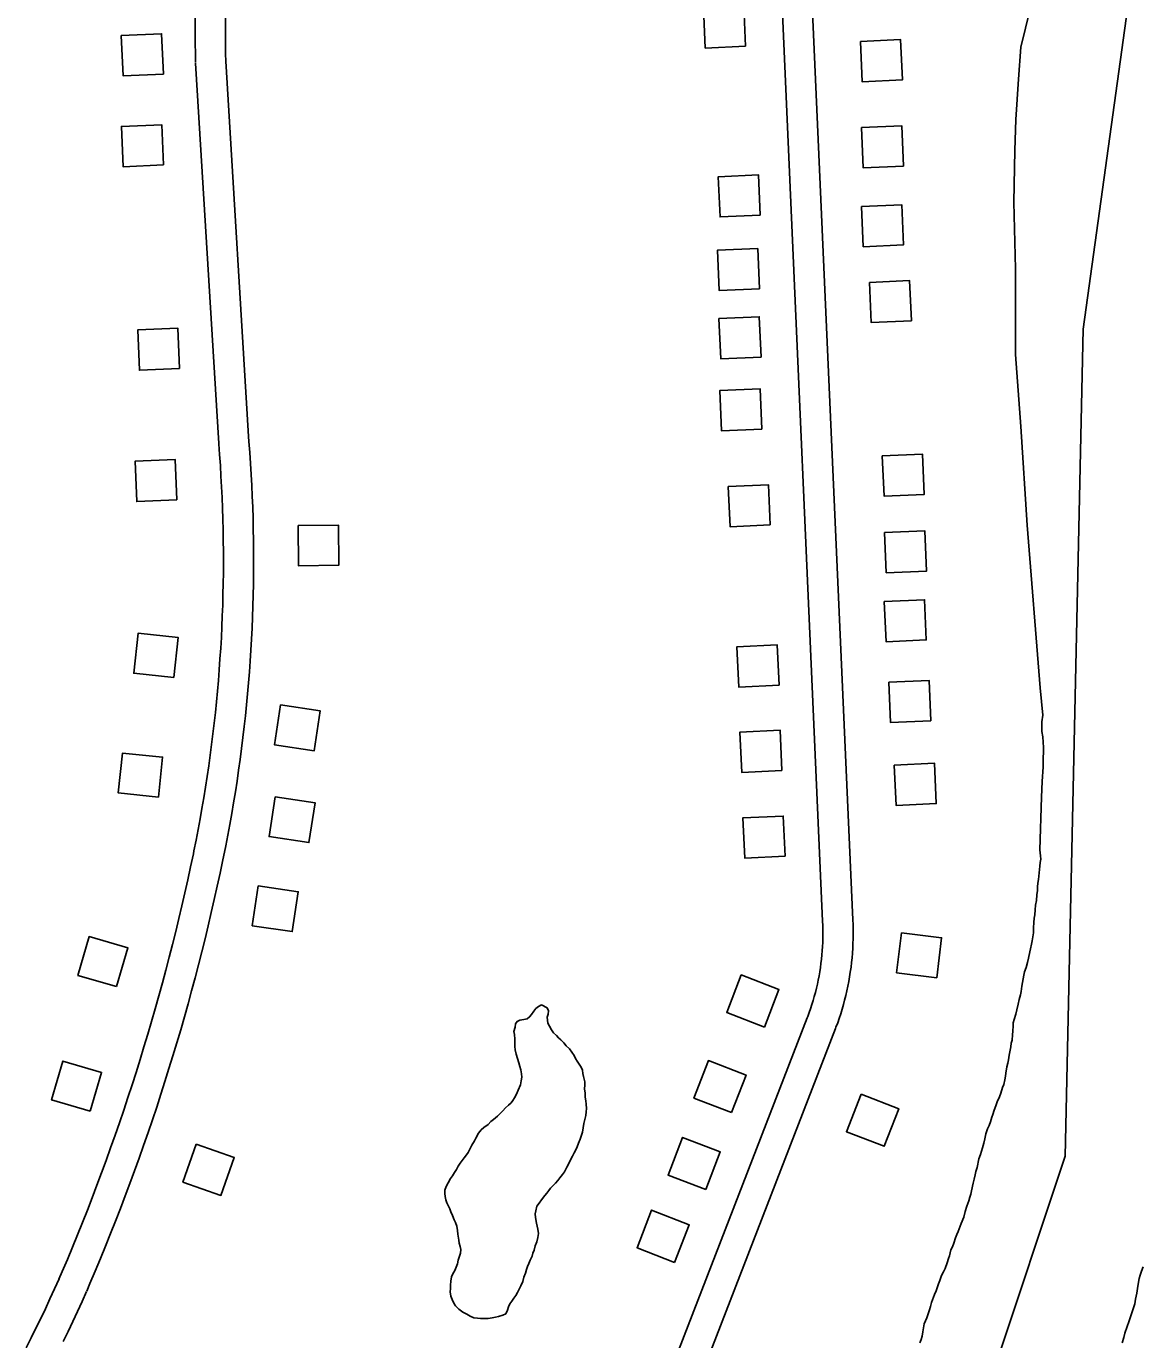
# Model space of a CAD drawing. Extents: x 3683402 to 3721514, y 487807 to 513565.
# Drawn here: x 3694252 to 3695359, y 495317 to 496621 of the extents above; entities that cross this region are included whole.
import ezdxf

# ---------------------------------------------------------------- set-up
doc = ezdxf.new("R2010")
doc.units = 0
for name, color, linetype in [('V-BLDG-OTLN', 7, 'Continuous'), ('V-ROAD-CNTR', 7, 'Continuous'), ('V-TOPO-BNDY', 7, 'Continuous'), ('V-TOPO-SHOR', 7, 'Continuous')]:
    doc.layers.add(name, color=color, linetype=linetype)

msp = doc.modelspace()

# ---------------------------------------------------------------- linework, layer by layer
at = {"layer": 'V-BLDG-OTLN'}
for points in [[(3694965.8, 496601.3), (3694964.1, 496641.2), (3694924.1, 496639.5), (3694925.9, 496599.5)], [(3694388.1, 496573.6), (3694386.4, 496613.6), (3694346.4, 496611.9), (3694348.1, 496571.9)], [(3695079.8, 496606), (3695081.5, 496566.1), (3695121.5, 496567.8), (3695119.7, 496607.8)], [(3694388.2, 496483.4), (3694386.5, 496523.4), (3694346.5, 496521.7), (3694348.2, 496481.7)], [(3695080.8, 496520.5), (3695082.6, 496480.5), (3695122.5, 496482.3), (3695120.8, 496522.3)], [(3694980.4, 496433.6), (3694978.7, 496473.5), (3694938.7, 496471.8), (3694940.5, 496431.8)], [(3695080.8, 496442.1), (3695082.6, 496402.2), (3695122.5, 496404), (3695120.8, 496443.9)], [(3694979.7, 496360.5), (3694978, 496400.4), (3694938, 496398.7), (3694939.8, 496358.7)], [(3695088.8, 496366.9), (3695090.6, 496327), (3695130.5, 496328.7), (3695128.7, 496368.7)], [(3694981.2, 496292.7), (3694979.5, 496332.7), (3694939.5, 496330.9), (3694941.3, 496291)], [(3694404.3, 496281.5), (3694402.6, 496321.4), (3694362.7, 496319.7), (3694364.4, 496279.7)], [(3694982, 496221.2), (3694980.3, 496261.2), (3694940.3, 496259.4), (3694942.1, 496219.5)], [(3695101.5, 496194.6), (3695103.3, 496154.7), (3695143.2, 496156.4), (3695141.4, 496196.4)], [(3694401.6, 496151), (3694399.9, 496191), (3694360, 496189.3), (3694361.7, 496149.3)], [(3694990.4, 496126.1), (3694988.6, 496166), (3694948.7, 496164.2), (3694950.5, 496124.3)], [(3694521.9, 496125.6), (3694522.2, 496085.6), (3694562.2, 496086), (3694561.9, 496126)], [(3695103.7, 496118.5), (3695105.5, 496078.6), (3695145.5, 496080.3), (3695143.7, 496120.3)], [(3695103.5, 496050.1), (3695105.3, 496010.2), (3695145.2, 496012), (3695143.5, 496051.9)], [(3694398.6, 495974.7), (3694402.8, 496014.5), (3694363, 496018.6), (3694358.8, 495978.8)], [(3694999.1, 495967), (3694997.3, 496007), (3694957.3, 496005.2), (3694959.1, 495965.2)], [(3695107.9, 495969.9), (3695109.7, 495929.9), (3695149.6, 495931.7), (3695147.9, 495971.7)], [(3694504.2, 495947.4), (3694498.3, 495907.9), (3694537.8, 495901.9), (3694543.8, 495941.5)], [(3695002, 495882.3), (3695000.3, 495922.3), (3694960.3, 495920.5), (3694962.1, 495880.5)], [(3694383.2, 495855.8), (3694387.4, 495895.6), (3694347.6, 495899.7), (3694343.4, 495860)], [(3695113.4, 495887.7), (3695115.2, 495847.7), (3695155.1, 495849.5), (3695153.4, 495889.5)], [(3694499, 495856.3), (3694493.1, 495816.7), (3694532.6, 495810.8), (3694538.6, 495850.3)], [(3695005, 495797.2), (3695003.2, 495837.1), (3694963.3, 495835.4), (3694965, 495795.4)], [(3694482.3, 495767.9), (3694476.4, 495728.3), (3694516, 495722.4), (3694521.9, 495761.9)], [(3694341.7, 495667.8), (3694352.9, 495706.2), (3694314.5, 495717.4), (3694303.3, 495679)], [(3695120.7, 495721.2), (3695115.8, 495681.5), (3695155.5, 495676.6), (3695160.4, 495716.3)], [(3694984.5, 495627.7), (3694998.9, 495665), (3694961.6, 495679.4), (3694947.2, 495642.1)], [(3694315.6, 495544.3), (3694326.8, 495582.7), (3694288.4, 495593.8), (3694277.2, 495555.4)], [(3694951.9, 495542.7), (3694966.3, 495580), (3694929, 495594.4), (3694914.6, 495557.1)], [(3695080.5, 495561.1), (3695066, 495523.8), (3695103.4, 495509.3), (3695117.8, 495546.6)], [(3694926.3, 495466.4), (3694940.7, 495503.7), (3694903.4, 495518.1), (3694889, 495480.8)], [(3694420.8, 495511.5), (3694407.5, 495473.8), (3694445.2, 495460.5), (3694458.5, 495498.2)], [(3694895.5, 495394.1), (3694909.9, 495431.4), (3694872.6, 495445.9), (3694858.2, 495408.6)]]:
    msp.add_lwpolyline(points, close=True, dxfattribs=at)
at = {"layer": 'V-ROAD-CNTR'}
for points in [[(3694428.7, 496766.1), (3694427.6, 496756), (3694426.5, 496746), (3694425.5, 496735.9), (3694424.5, 496725.8), (3694423.7, 496715.6), (3694422.9, 496705.5), (3694422.3, 496695.4), (3694421.7, 496685.3), (3694421.1, 496675.1), (3694420.7, 496665), (3694420.4, 496654.9), (3694420.1, 496644.7), (3694419.9, 496634.6), (3694419.8, 496624.4), (3694419.7, 496614.3), (3694419.8, 496604.1), (3694419.9, 496594), (3694420.1, 496585.2)], [(3694458.5, 496762.6), (3694457.4, 496752.7), (3694456.3, 496742.9), (3694455.3, 496733), (3694454.4, 496723.1), (3694453.6, 496713.3), (3694452.9, 496703.4), (3694452.2, 496693.5), (3694451.6, 496683.6), (3694451.1, 496673.7), (3694450.7, 496663.8), (3694450.3, 496653.9), (3694450.1, 496644), (3694449.9, 496634.1), (3694449.8, 496624.2), (3694449.7, 496614.3), (3694449.8, 496604.4), (3694449.9, 496594.5), (3694450.1, 496585.8)], [(3695002.1, 496641.4), (3695042.3, 495732.8)], [(3695032.1, 496642.8), (3695072.3, 495734.1)], [(3694420.1, 496584.6), (3694443.1, 496206.8)], [(3694450.1, 496586.4), (3694473, 496208.7)], [(3694443.1, 496206.6), (3694443.9, 496195.9), (3694444.7, 496185.2), (3694445.3, 496174.6), (3694445.9, 496163.9), (3694446.4, 496153.2), (3694446.8, 496142.6), (3694447.1, 496131.9), (3694447.4, 496121.2), (3694447.6, 496110.5), (3694447.7, 496099.8), (3694447.7, 496089.2), (3694447.7, 496078.5), (3694447.5, 496067.8), (3694447.3, 496057.1), (3694447, 496046.4), (3694446.6, 496035.8), (3694446.2, 496025.1), (3694445.7, 496014.4), (3694445, 496003.7), (3694444.3, 495993.1), (3694443.6, 495982.4), (3694442.7, 495971.8), (3694441.8, 495961.1), (3694440.8, 495950.5), (3694439.7, 495939.9), (3694438.6, 495929.3), (3694437.3, 495918.6), (3694436, 495908), (3694434.6, 495897.5), (3694433.1, 495886.9), (3694431.6, 495876.3), (3694429.9, 495865.7), (3694428.2, 495855.2), (3694426.4, 495844.7), (3694424.6, 495834.2), (3694422.6, 495823.7), (3694420.6, 495813.2), (3694418.5, 495802.7), (3694417.9, 495799.7)], [(3694473, 496208.9), (3694473.9, 496198.1), (3694474.6, 496187.2), (3694475.3, 496176.3), (3694475.9, 496165.4), (3694476.4, 496154.5), (3694476.8, 496143.6), (3694477.1, 496132.7), (3694477.4, 496121.8), (3694477.6, 496110.9), (3694477.7, 496100), (3694477.7, 496089.1), (3694477.7, 496078.2), (3694477.5, 496067.3), (3694477.3, 496056.4), (3694477, 496045.5), (3694476.6, 496034.6), (3694476.2, 496023.7), (3694475.6, 496012.8), (3694475, 496001.9), (3694474.3, 495991), (3694473.5, 495980.2), (3694472.6, 495969.3), (3694471.7, 495958.4), (3694470.7, 495947.6), (3694469.5, 495936.7), (3694468.4, 495925.9), (3694467.1, 495915.1), (3694465.7, 495904.2), (3694464.3, 495893.4), (3694462.8, 495882.6), (3694461.2, 495871.8), (3694459.6, 495861.1), (3694457.8, 495850.3), (3694456, 495839.5), (3694454.1, 495828.8), (3694452.1, 495818.1), (3694450, 495807.4), (3694447.9, 495796.7), (3694447.2, 495793.6)], [(3694417.9, 495799.7), (3694415.1, 495786.8), (3694412.3, 495773.9), (3694409.5, 495761), (3694406.5, 495748.1), (3694403.5, 495735.3), (3694400.4, 495722.5), (3694397.2, 495709.7), (3694393.9, 495696.9), (3694390.6, 495684.1), (3694387.2, 495671.4), (3694383.7, 495658.6), (3694380.1, 495645.9), (3694376.5, 495633.2), (3694372.7, 495620.6), (3694368.9, 495608), (3694365.1, 495595.3), (3694361.1, 495582.7), (3694357.1, 495570.2), (3694353, 495557.6), (3694348.8, 495545.1), (3694344.6, 495532.6), (3694340.2, 495520.2), (3694335.8, 495507.7), (3694331.3, 495495.3), (3694326.8, 495482.9), (3694322.2, 495470.6), (3694317.5, 495458.2), (3694312.7, 495445.9), (3694307.8, 495433.7), (3694302.9, 495421.4), (3694297.9, 495409.2), (3694292.9, 495397), (3694287.7, 495384.9), (3694284.5, 495377.3)], [(3694447.2, 495793.5), (3694444.5, 495780.5), (3694441.6, 495767.4), (3694438.7, 495754.4), (3694435.7, 495741.3), (3694432.7, 495728.3), (3694429.5, 495715.3), (3694426.3, 495702.3), (3694423, 495689.4), (3694419.6, 495676.4), (3694416.1, 495663.5), (3694412.6, 495650.6), (3694409, 495637.7), (3694405.3, 495624.9), (3694401.5, 495612), (3694397.6, 495599.2), (3694393.7, 495586.4), (3694389.7, 495573.7), (3694385.6, 495560.9), (3694381.5, 495548.2), (3694377.2, 495535.5), (3694372.9, 495522.9), (3694368.5, 495510.2), (3694364.1, 495497.6), (3694359.5, 495485), (3694354.9, 495472.5), (3694350.2, 495460), (3694345.5, 495447.5), (3694340.6, 495435), (3694335.7, 495422.6), (3694330.7, 495410.1), (3694325.7, 495397.8), (3694320.5, 495385.4), (3694315.3, 495373.1), (3694312.1, 495365.5)], [(3695042.3, 495732.8), (3695042.5, 495728.5), (3695042.6, 495724.3), (3695042.6, 495720.1), (3695042.6, 495715.9), (3695042.5, 495711.7), (3695042.3, 495707.5), (3695042, 495703.4), (3695041.6, 495699.2), (3695041.2, 495695), (3695040.7, 495690.8), (3695040.2, 495686.7), (3695039.5, 495682.5), (3695038.8, 495678.4), (3695038, 495674.3), (3695037.1, 495670.2), (3695036.2, 495666.1), (3695035.2, 495662), (3695034.1, 495657.9), (3695032.9, 495653.9), (3695031.7, 495649.9), (3695030.4, 495645.9), (3695029, 495642), (3695027.5, 495638), (3695027.1, 495636.8)], [(3695072.3, 495734.1), (3695072.5, 495729.5), (3695072.6, 495724.8), (3695072.6, 495720), (3695072.6, 495715.3), (3695072.4, 495710.6), (3695072.2, 495705.9), (3695071.9, 495701.1), (3695071.5, 495696.4), (3695071, 495691.7), (3695070.5, 495687), (3695069.8, 495682.3), (3695069.1, 495677.6), (3695068.3, 495673), (3695067.4, 495668.3), (3695066.4, 495663.7), (3695065.3, 495659.1), (3695064.2, 495654.5), (3695063, 495649.9), (3695061.7, 495645.4), (3695060.3, 495640.8), (3695058.8, 495636.3), (3695057.3, 495631.9), (3695055.6, 495627.5), (3695055.1, 495626.2)], [(3695027.1, 495636.9), (3694790.9, 495026.1)], [(3695055.1, 495626.1), (3694818.9, 495015.3)], [(3694284.6, 495377.6), (3694280.1, 495367.7), (3694275.6, 495357.9), (3694271.1, 495348.1), (3694266.4, 495338.4), (3694261.7, 495328.7), (3694256.9, 495319), (3694252.1, 495309.4)], [(3694311.9, 495365.3), (3694307.5, 495355.3), (3694302.9, 495345.3), (3694298.2, 495335.3), (3694293.5, 495325.4), (3694288.7, 495315.5)]]:
    msp.add_lwpolyline(points, dxfattribs=at)
at = {"layer": 'V-TOPO-BNDY'}
for p, q in [((3695350.6, 496679.9), (3695300.8, 496320.3)), ((3695300.8, 496320.3), (3695283, 495499.4)), ((3695283, 495499.4), (3695081.5, 494895.1))]:
    msp.add_line(p, q, dxfattribs=at)
at = {"layer": 'V-TOPO-SHOR'}
for points in [[(3695248.2, 496638.1), (3695238.9, 496600.5), (3695236.8, 496568.5), (3695234.1, 496528.5), (3695233.2, 496497.9), (3695232, 496446.6), (3695233.6, 496380.2), (3695233.6, 496295.2), (3695239, 496223.8), (3695245.3, 496126), (3695258.3, 495964.5), (3695260.9, 495937.3), (3695259.9, 495930.7), (3695259.8, 495921), (3695260.8, 495915.8), (3695261.4, 495905.3), (3695261.3, 495890.4), (3695261.1, 495886), (3695260.3, 495871.4), (3695259.4, 495855.7), (3695257.9, 495803.7)], [(3695192.6, 495476.5), (3695193.8, 495481.1), (3695194.5, 495484.4), (3695195.7, 495488.3), (3695197.4, 495496.8), (3695199, 495501.1), (3695201, 495507.7), (3695202.2, 495512.3), (3695203.2, 495516.8), (3695204.3, 495521.6), (3695206, 495526.5), (3695207.5, 495530), (3695208.9, 495533.5), (3695210.2, 495538.1), (3695211.4, 495540.9), (3695212.7, 495545.1), (3695214.3, 495549.4), (3695215.7, 495553.5), (3695217.9, 495558.4), (3695219.3, 495562.1), (3695220.9, 495567.7), (3695222, 495570.8), (3695223.2, 495575.4), (3695223.7, 495578.9), (3695224, 495582), (3695225.1, 495588.2), (3695226.2, 495591.9), (3695226.9, 495595), (3695227.5, 495599.6), (3695228, 495602.9), (3695229.2, 495607.9), (3695229.5, 495611.8), (3695230.4, 495614.7), (3695230.8, 495619.9), (3695231.1, 495623.6), (3695231.5, 495628.8), (3695231.5, 495631.9), (3695232.3, 495635), (3695233.9, 495640.4), (3695235.1, 495644.9), (3695236.5, 495650.3), (3695237.4, 495654.9), (3695238.8, 495659.8), (3695239.5, 495663.1), (3695240.1, 495668.3), (3695240.6, 495671.8), (3695241.4, 495675.6), (3695241.9, 495679.3), (3695242.6, 495682.6), (3695244.2, 495686.7), (3695245.6, 495691.7), (3695246.6, 495696.2), (3695248, 495702.2), (3695248.5, 495705.3), (3695249.5, 495710.1), (3695250.2, 495713.2), (3695251.7, 495721.3), (3695251.6, 495726.3), (3695252, 495731.5), (3695252.3, 495735.8), (3695252.8, 495739.1), (3695253.4, 495744.1), (3695253.7, 495748.5), (3695254.5, 495753.4), (3695254.9, 495758.8), (3695255.4, 495763.2), (3695255.5, 495766.7), (3695256, 495770.5), (3695256.6, 495774), (3695256.9, 495777.3), (3695257.5, 495784), (3695257.8, 495787.3), (3695258.3, 495791), (3695258.8, 495794.3), (3695258.5, 495797.5), (3695257.9, 495803.7)], [(3694763.4, 495649.6), (3694760.3, 495648.2), (3694757.9, 495646.2), (3694755.7, 495643.4), (3694753.6, 495640.1), (3694751.6, 495637.7), (3694749.1, 495635.9), (3694745.7, 495635.1), (3694742, 495634.6), (3694739.2, 495633.3), (3694737.5, 495630.8), (3694737.2, 495627.7), (3694736, 495623.2), (3694736.7, 495620.2), (3694736.8, 495615.6), (3694736.9, 495611.9), (3694736.8, 495608.3), (3694737.1, 495605.2), (3694738.3, 495600.8), (3694739.6, 495596.6), (3694740.9, 495592.2), (3694741.8, 495588.4), (3694742.8, 495585.1), (3694743.5, 495581.3), (3694743.8, 495578), (3694743.1, 495574.2), (3694742.6, 495570.3), (3694740.3, 495564.9), (3694738.7, 495561.2), (3694736.6, 495557.4), (3694734.8, 495554.9), (3694733.1, 495552.5), (3694730.7, 495550), (3694727.7, 495547.4), (3694724.9, 495544.6), (3694722.8, 495542.2), (3694719.6, 495539.3), (3694715.7, 495535.9), (3694713.2, 495533.9), (3694710.4, 495530.9), (3694706.3, 495528.1), (3694703.6, 495525.6), (3694700.8, 495522.2), (3694698.3, 495517.5), (3694696.8, 495514.8), (3694694.2, 495510.3), (3694692.2, 495506.6), (3694690.6, 495503.3), (3694688.9, 495500.7), (3694686.7, 495497.8), (3694684.5, 495495.2), (3694682.8, 495492.5), (3694680.8, 495489.7), (3694679.1, 495486.2), (3694677.1, 495483.3), (3694674.9, 495480.1), (3694673, 495477.2), (3694670.6, 495473.1), (3694668.6, 495469.4), (3694667.4, 495465.7), (3694667.6, 495462.4), (3694667.7, 495459.3), (3694668.4, 495456.1), (3694669.4, 495453.2), (3694672.5, 495447.3), (3694673.5, 495444.3), (3694675, 495440.7), (3694676.6, 495436.3), (3694677.9, 495433.6), (3694679.3, 495430), (3694680, 495425.6), (3694680.5, 495422), (3694681.2, 495416.2), (3694681.7, 495413.1), (3694682.7, 495409.9), (3694683.2, 495406.8), (3694682.9, 495403.2), (3694681.9, 495400.1), (3694680.6, 495396.4), (3694680.1, 495392.7), (3694678.7, 495389.4), (3694677.2, 495386.1), (3694675.4, 495382.6), (3694674.1, 495379.6), (3694673.3, 495375.4), (3694673, 495371.3), (3694672.9, 495368.1), (3694672.8, 495364.8), (3694673.5, 495360.6), (3694674.6, 495357.3), (3694676.4, 495353.5), (3694678, 495350.9), (3694681.2, 495347.5), (3694685.3, 495344.7), (3694689.2, 495342.5), (3694692.5, 495340.7), (3694696.2, 495339.1), (3694699.7, 495338.6), (3694702.8, 495338.3), (3694706.8, 495338.2), (3694710.3, 495338.3)], [(3694710.3, 495338.3), (3694714.3, 495339), (3694717.6, 495339.6), (3694720.8, 495340.3), (3694725, 495341.6), (3694727.9, 495343), (3694729.5, 495346.7), (3694730.6, 495349.8), (3694732, 495352.9), (3694733.9, 495355.5), (3694735.9, 495358.4), (3694737.8, 495361.2), (3694739.4, 495364.1), (3694741.3, 495367.4), (3694742.9, 495370.9), (3694744.7, 495375.2), (3694745.9, 495379.3), (3694747.4, 495383.4), (3694748.4, 495386.9), (3694749.5, 495390), (3694750.8, 495393.1), (3694752.2, 495396.4), (3694754, 495400.3), (3694754.9, 495403.2), (3694756, 495406.3), (3694757.2, 495410.4), (3694758.8, 495414.3), (3694759.7, 495418.7), (3694760.5, 495422.6), (3694759.8, 495427), (3694758.3, 495432.9), (3694757.4, 495438.5), (3694757.1, 495442.1), (3694757.6, 495445.2), (3694758.8, 495449.7), (3694760.9, 495452.8), (3694763.5, 495456.2), (3694766.8, 495460.5), (3694768.5, 495462.9), (3694770.5, 495465.4), (3694772.4, 495467.8), (3694777.1, 495472.7), (3694779.7, 495475.5), (3694781.7, 495478), (3694784.1, 495481.4), (3694786.2, 495484.1), (3694788.6, 495488.6), (3694790.2, 495491.7), (3694792.2, 495496), (3694794, 495499.5), (3694795.7, 495502.7), (3694797.3, 495505.8), (3694798.6, 495508.9), (3694800, 495512.4), (3694801.7, 495516.3), (3694803.1, 495520.2), (3694804, 495523.3), (3694804.6, 495527.7), (3694805.5, 495532), (3694806.5, 495535.9), (3694807.2, 495539.9), (3694807.8, 495543.6), (3694807.9, 495546.9), (3694807.8, 495551.1), (3694807.4, 495554.4), (3694806.7, 495558.2), (3694806.6, 495561.9), (3694806.1, 495566.5), (3694806.2, 495569.9), (3694806.3, 495573.4), (3694805.2, 495578.6), (3694804.5, 495581.6), (3694804.2, 495584.7), (3694802.8, 495587.9), (3694800.6, 495590.8), (3694798.8, 495593.8), (3694797.2, 495596.6), (3694795.7, 495599.5), (3694793.3, 495602.7), (3694791.1, 495605.9), (3694788, 495609.1), (3694785.4, 495611.9), (3694782.6, 495615.1), (3694780.2, 495617.1), (3694778.1, 495619.4), (3694775.3, 495622), (3694773.3, 495624.8), (3694771.3, 495628.4), (3694769.6, 495631.5), (3694769.1, 495637.4), (3694770, 495640.5), (3694770.3, 495643.8), (3694769, 495646.7), (3694763.4, 495649.6)], [(3695138.7, 495314.3), (3695140.2, 495317.6), (3695141.2, 495320.9), (3695141.7, 495325.1), (3695142.5, 495329), (3695143, 495332.9), (3695145.7, 495338.9), (3695146.6, 495342), (3695148.4, 495346.9), (3695149.3, 495350.4), (3695150.3, 495354.2), (3695151.2, 495357), (3695153.4, 495362.2), (3695155, 495365.7), (3695157.3, 495372.7), (3695158.6, 495376.2), (3695160.4, 495381.1), (3695162.2, 495384.6), (3695163.8, 495387.9), (3695166, 495393.7), (3695167.2, 495397.8), (3695168.1, 495400.7), (3695169.7, 495406.5), (3695171.1, 495409.5), (3695172.6, 495413), (3695174.2, 495418.4), (3695175.4, 495421.9), (3695176.7, 495424.8), (3695178.7, 495429.9), (3695179.9, 495432.8), (3695182.3, 495438.8), (3695183.8, 495444.5), (3695185.6, 495449.9), (3695187.4, 495455.3), (3695188.5, 495458.8), (3695189.5, 495461.9), (3695190, 495465.2), (3695191.7, 495472.6), (3695192.6, 495476.5)], [(3695360.3, 495389.8), (3695358.9, 495385.2), (3695357.6, 495381.5), (3695356.6, 495378.2), (3695355.2, 495370.6), (3695354.1, 495363.5), (3695352.9, 495357.5), (3695352.1, 495352.8), (3695350.3, 495346.8), (3695348.9, 495343.1), (3695346.2, 495335), (3695344.4, 495330.3), (3695342.3, 495323.7), (3695341.2, 495319.6), (3695339.5, 495314.2)], [(3695360.3, 495389.8), (3695358.9, 495385.2), (3695357.6, 495381.5), (3695356.6, 495378.2), (3695355.2, 495370.6), (3695354.1, 495363.5), (3695352.9, 495357.5), (3695352.1, 495352.8), (3695350.3, 495346.8), (3695348.9, 495343.1), (3695346.2, 495335), (3695344.4, 495330.3), (3695342.3, 495323.7)], [(3695342.3, 495323.7), (3695341.2, 495319.6), (3695339.5, 495314.2)]]:
    msp.add_lwpolyline(points, dxfattribs=at)

doc.saveas('drawing.dxf')
